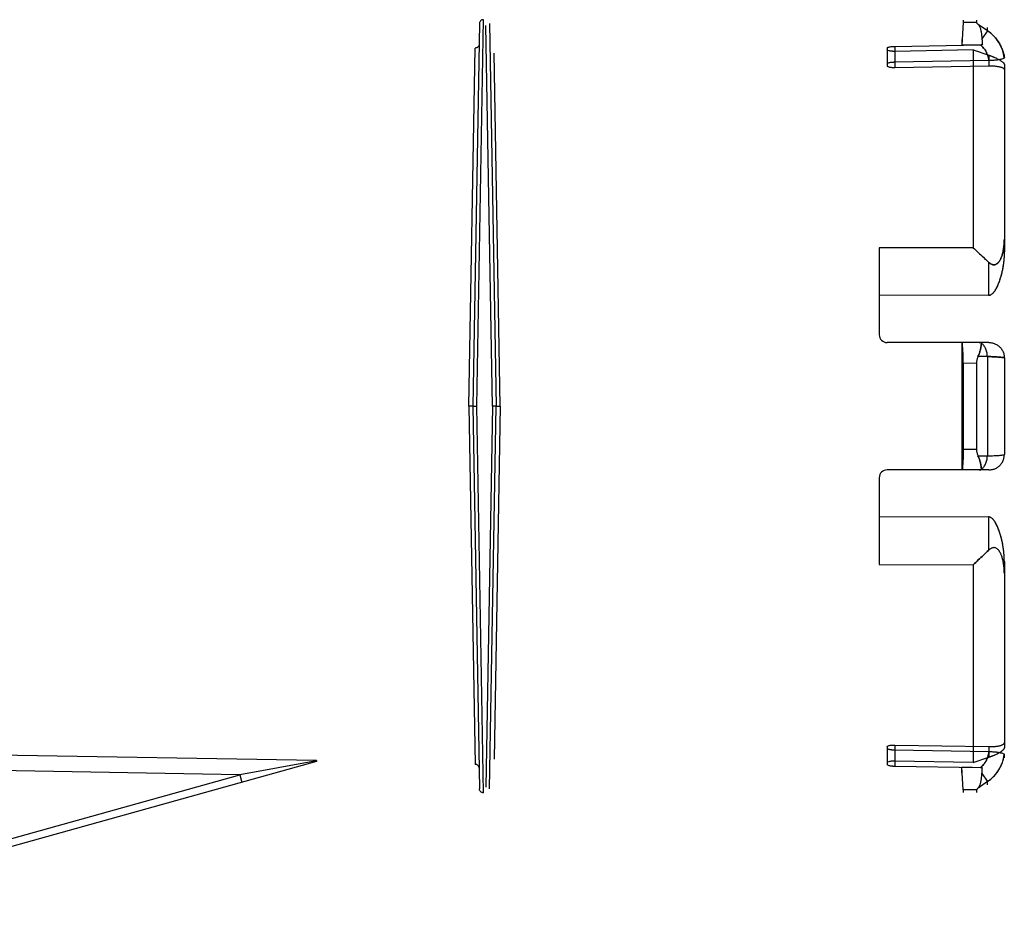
# Model space of a CAD drawing. Header units: millimetres. Extents: x 0 to 297, y 0 to 210.
# Tile 308 of 446: x 142.12 to 143.25, y 160.13 to 161.16. Entities that reach past the tile are written whole.
import ezdxf

# ---------------------------------------------------------------- set-up
doc = ezdxf.new("R2010")
doc.units = ezdxf.units.MM
doc.header["$LTSCALE"] = 16.335
doc.layers.add('INTFCLR_144815', color=7, linetype='CONTINUOUS')

msp = doc.modelspace()

# ---------------------------------------------------------------- linework, layer by layer
at = {"layer": 'INTFCLR_144815', "color": 9, "linetype": 'Continuous'}
for p, q in [((142.6492, 161.1512), (142.6416, 160.7106)), ((142.6461, 160.7106), (142.6537, 161.1557)), ((142.6641, 160.7106), (142.6565, 161.1491)), ((142.6641, 160.7106), (142.6565, 161.1491)), ((142.6609, 161.1512), (142.6686, 160.7106)), ((143.2215, 161.1524), (143.2062, 161.1524)), ((143.2341, 161.1429), (143.2233, 161.1503)), ((143.2341, 161.1429), (143.2278, 161.1335)), ((143.2341, 161.1429), (143.2341, 161.1467)), ((142.6371, 160.7106), (142.6444, 161.123)), ((142.6731, 160.7106), (142.666, 161.1171)), ((142.6731, 160.7106), (142.666, 161.1171)), ((143.1186, 161.1231), (143.1186, 161.1027)), ((143.1276, 161.1249), (143.1276, 161.1007)), ((143.2356, 161.1148), (143.2356, 161.1026)), ((143.2536, 161.1038), (143.2536, 161.0979)), ((143.2536, 160.9031), (143.2536, 160.8893)), ((143.2352, 160.8766), (143.2352, 160.838)), ((143.2358, 160.7839), (143.2247, 160.7839)), ((143.2341, 160.7679), (143.2232, 160.7678)), ((143.2341, 160.7679), (143.2341, 160.6533)), ((143.2215, 160.76), (143.2062, 160.7599)), ((142.6371, 160.7106), (142.6444, 160.2982)), ((142.6416, 160.7106), (142.6492, 160.2699)), ((142.6537, 160.2655), (142.6461, 160.7106)), ((142.6641, 160.7106), (142.6565, 160.2721)), ((142.6641, 160.7106), (142.6565, 160.2721)), ((142.6609, 160.2699), (142.6686, 160.7106)), ((142.6731, 160.7106), (142.666, 160.3041)), ((142.6731, 160.7106), (142.666, 160.3041)), ((143.2062, 160.6613), (143.2215, 160.6612)), ((143.2232, 160.6534), (143.2341, 160.6533)), ((143.2358, 160.6373), (143.2247, 160.6373)), ((143.2352, 160.5832), (143.2352, 160.5445)), ((143.2536, 160.5319), (143.2536, 160.518)), ((143.1276, 160.3205), (143.1276, 160.2962)), ((143.2536, 160.3233), (143.2536, 160.3174)), ((142.4616, 160.3025), (141.8624, 160.313)), ((143.1186, 160.3185), (143.1186, 160.2981)), ((143.2356, 160.3186), (143.2356, 160.3064)), ((142.4616, 160.3014), (141.848, 160.1302)), ((142.4616, 160.3021), (142.3733, 160.2861)), ((142.3733, 160.2861), (141.8623, 160.2951)), ((143.2278, 160.2876), (143.2341, 160.2783)), ((141.857, 160.142), (142.3733, 160.2861)), ((142.3733, 160.2861), (142.3757, 160.2774)), ((143.2341, 160.2783), (143.2233, 160.2709)), ((143.2341, 160.2745), (143.2341, 160.2783)), ((143.2215, 160.2687), (143.2062, 160.2687))]:
    msp.add_line(p, q, dxfattribs=at)
at = {"layer": 'INTFCLR_144815', "color": 6, "linetype": 'Continuous'}
for p, q in [((143.2062, 161.1524), (143.2046, 161.1263)), ((143.2062, 161.1552), (143.2062, 161.1524)), ((143.2215, 161.1552), (143.2215, 161.1524)), ((143.1276, 161.1249), (143.226, 161.1267)), ((143.2046, 161.1327), (143.2046, 161.1263)), ((143.2284, 161.1267), (143.2046, 161.1263)), ((143.226, 161.1267), (143.2276, 161.1267)), ((143.2284, 161.1267), (143.2268, 161.1267)), ((143.2176, 161.1208), (143.1276, 161.1192)), ((143.2176, 161.1208), (143.2176, 160.893)), ((143.2176, 161.1208), (143.2356, 161.1148)), ((143.2536, 161.1117), (143.2536, 161.1156)), ((143.2358, 161.1086), (143.1276, 161.1066)), ((143.1276, 161.1007), (143.2356, 161.1026)), ((143.2536, 161.0979), (143.2536, 160.9031)), ((143.1096, 160.893), (143.1096, 160.7929)), ((143.2176, 160.893), (143.1096, 160.893)), ((143.2352, 160.838), (143.1096, 160.8384)), ((143.2247, 160.7839), (143.1186, 160.7839)), ((143.2046, 160.7839), (143.2046, 160.6373)), ((143.2536, 160.7662), (143.2536, 160.6549)), ((143.2062, 160.7599), (143.2062, 160.6613)), ((143.2215, 160.76), (143.2215, 160.6612)), ((142.6416, 160.7106), (142.6371, 160.7106)), ((142.6416, 160.7106), (142.6461, 160.7106)), ((142.6686, 160.7106), (142.6641, 160.7106)), ((142.6686, 160.7106), (142.6731, 160.7106)), ((143.1096, 160.6283), (143.1096, 160.5282)), ((143.2247, 160.6373), (143.1186, 160.6373)), ((143.2352, 160.5832), (143.1096, 160.5827)), ((143.1096, 160.5282), (143.2176, 160.5281)), ((143.2176, 160.5281), (143.2176, 160.3003)), ((143.2536, 160.518), (143.2536, 160.3233)), ((143.1276, 160.3205), (143.2356, 160.3186)), ((143.2358, 160.3126), (143.1276, 160.3145)), ((143.2536, 160.3056), (143.2536, 160.3095)), ((142.4616, 160.3025), (142.4616, 160.3014)), ((143.2176, 160.3003), (143.1276, 160.302)), ((143.2176, 160.3003), (143.2356, 160.3064)), ((143.1276, 160.2962), (143.226, 160.2945)), ((143.2046, 160.2884), (143.2046, 160.2949)), ((143.2284, 160.2944), (143.2046, 160.2949)), ((143.2062, 160.2687), (143.2046, 160.2949)), ((143.226, 160.2945), (143.2276, 160.2945)), ((143.2284, 160.2944), (143.2268, 160.2945)), ((143.2062, 160.2687), (143.2062, 160.266)), ((143.2215, 160.2687), (143.2215, 160.266))]:
    msp.add_line(p, q, dxfattribs=at)
at = {"layer": 'INTFCLR_144815', "color": 9, "linetype": 'Continuous'}
for centre, start, end in [((143.2089, 161.1055), 7.9083, 55.9216), ((143.2089, 160.3157), 304.0783, 352.0917)]:
    msp.add_arc(centre, 0.0451, start, end, dxfattribs=at)
at = {"layer": 'INTFCLR_144815', "color": 6, "linetype": 'Continuous'}
for centre, radius, start, end in [((143.1186, 160.7929), 0.009, 180, 270), ((142.6708, 162.8622), 2.1516, 269.9393, 270.0613), ((143.1186, 160.6283), 0.009, 90, 180)]:
    msp.add_arc(centre, radius, start, end, dxfattribs=at)
at = {"layer": 'INTFCLR_144815', "color": 9, "linetype": 'Continuous'}
for points, knots in [([(142.6537, 161.1557), (142.6535, 161.1557), (142.6529, 161.1556), (142.6518, 161.1553), (142.6505, 161.1545), (142.6497, 161.1532), (142.6493, 161.1521), (142.6492, 161.1515), (142.6492, 161.1512)], [0, 0, 0, 0, 0.125, 0.25, 0.5, 0.749999, 0.874999, 1, 1, 1, 1]), ([(143.2341, 161.1429), (143.2352, 161.1421), (143.2372, 161.1407), (143.2397, 161.1385), (143.2435, 161.1347), (143.2465, 161.1307), (143.2489, 161.1264), (143.2504, 161.1234), (143.2516, 161.1203), (143.2525, 161.1171), (143.2531, 161.1145), (143.2534, 161.1127), (143.2536, 161.1117)], [0, 0, 0, 0, 0.104066, 0.197481, 0.263672, 0.525448, 0.591388, 0.657535, 0.789311, 0.855378, 0.921244, 1, 1, 1, 1]), ([(143.226, 161.1267), (143.2261, 161.1265), (143.2267, 161.1261), (143.2276, 161.1253), (143.2297, 161.1231), (143.2315, 161.1207), (143.2329, 161.1181), (143.2338, 161.1163), (143.2345, 161.1144), (143.2351, 161.1125), (143.2355, 161.1109), (143.2357, 161.1096), (143.2358, 161.1088), (143.2358, 161.1086)], [0, 0, 0, 0, 0.029386, 0.10033, 0.171275, 0.455053, 0.525998, 0.596942, 0.738831, 0.809776, 0.88072, 0.966115, 1, 1, 1, 1]), ([(143.2358, 161.1086), (143.2358, 161.1088), (143.2357, 161.1096), (143.2355, 161.111), (143.2351, 161.1125), (143.2342, 161.1154), (143.233, 161.1181), (143.2314, 161.1207), (143.2303, 161.1223), (143.2287, 161.1242), (143.2271, 161.1258), (143.2261, 161.1265), (143.226, 161.1267)], [0, 0, 0, 0, 0.033544, 0.11915, 0.190016, 0.260882, 0.544348, 0.615214, 0.68608, 0.827813, 0.969546, 1, 1, 1, 1]), ([(143.2341, 160.7679), (143.234, 160.7695), (143.2336, 160.7728), (143.2321, 160.7772), (143.23, 160.7808), (143.2281, 160.7825), (143.2271, 160.7831)], [0, 0, 0, 0, 0.292893, 0.563554, 0.80036, 1, 1, 1, 1]), ([(143.2341, 160.7679), (143.2355, 160.7678), (143.2374, 160.7677), (143.2399, 160.7676), (143.2431, 160.7675), (143.2461, 160.7673), (143.2488, 160.767), (143.2502, 160.7669), (143.2518, 160.7667), (143.253, 160.7665), (143.2536, 160.7662)], [0, 0, 0, 0, 0.202913, 0.298441, 0.388711, 0.69429, 0.756799, 0.81304, 0.906094, 1, 1, 1, 1]), ([(143.2536, 160.7662), (143.253, 160.7665), (143.251, 160.7668), (143.2486, 160.7671), (143.2463, 160.7672), (143.2443, 160.7674), (143.2403, 160.7676), (143.2367, 160.7678), (143.2341, 160.7679)], [0, 0, 0, 0, 0.094625, 0.304885, 0.373036, 0.447483, 0.611925, 1, 1, 1, 1]), ([(143.2271, 160.6381), (143.2281, 160.6387), (143.23, 160.6404), (143.2321, 160.644), (143.2336, 160.6484), (143.234, 160.6516), (143.2341, 160.6533)], [0, 0, 0, 0, 0.199639, 0.436446, 0.707107, 1, 1, 1, 1]), ([(143.2341, 160.6533), (143.2367, 160.6534), (143.2403, 160.6536), (143.2443, 160.6538), (143.2463, 160.6539), (143.2486, 160.6541), (143.251, 160.6544), (143.253, 160.6547), (143.2536, 160.6549)], [0, 0, 0, 0, 0.388053, 0.552453, 0.626898, 0.695057, 0.905308, 1, 1, 1, 1]), ([(143.226, 160.2945), (143.2261, 160.2946), (143.2267, 160.2951), (143.2276, 160.2959), (143.2297, 160.298), (143.2315, 160.3004), (143.2329, 160.3031), (143.2338, 160.3049), (143.2345, 160.3067), (143.2351, 160.3087), (143.2355, 160.3102), (143.2357, 160.3116), (143.2358, 160.3124), (143.2358, 160.3126)], [0, 0, 0, 0, 0.029386, 0.10033, 0.171275, 0.455053, 0.525998, 0.596942, 0.738831, 0.809776, 0.88072, 0.966115, 1, 1, 1, 1]), ([(143.2358, 160.3126), (143.2358, 160.3124), (143.2357, 160.3115), (143.2355, 160.3102), (143.2351, 160.3087), (143.2342, 160.3058), (143.233, 160.303), (143.2314, 160.3005), (143.2303, 160.2988), (143.2287, 160.2969), (143.2271, 160.2954), (143.2261, 160.2946), (143.226, 160.2945)], [0, 0, 0, 0, 0.033544, 0.11915, 0.190016, 0.260882, 0.544348, 0.615214, 0.68608, 0.827813, 0.969546, 1, 1, 1, 1]), ([(143.2341, 160.2783), (143.2352, 160.279), (143.2372, 160.2805), (143.2397, 160.2827), (143.2435, 160.2865), (143.2465, 160.2905), (143.2489, 160.2948), (143.2504, 160.2978), (143.2516, 160.3009), (143.2525, 160.3041), (143.2531, 160.3067), (143.2534, 160.3085), (143.2536, 160.3095)], [0, 0, 0, 0, 0.104066, 0.197481, 0.263672, 0.525448, 0.591388, 0.657535, 0.789311, 0.855378, 0.921244, 1, 1, 1, 1]), ([(142.6537, 160.2655), (142.6536, 160.2655), (142.6533, 160.2655), (142.6528, 160.2656), (142.6518, 160.2659), (142.6505, 160.2667), (142.6497, 160.268), (142.6493, 160.2691), (142.6492, 160.2697), (142.6492, 160.2699)], [0, 0, 0, 0, 0.0625, 0.125, 0.25, 0.5, 0.749999, 0.874999, 1, 1, 1, 1])]:
    msp.add_open_spline(points, degree=3, knots=knots, dxfattribs=at)
at = {"layer": 'INTFCLR_144815', "color": 6, "linetype": 'Continuous'}
for points, knots in [([(143.2233, 161.1503), (143.2229, 161.1506), (143.2223, 161.1513), (143.2215, 161.152), (143.2215, 161.1524)], [0, 0, 0, 0, 0.591458, 1, 1, 1, 1]), ([(143.2233, 161.1503), (143.2237, 161.1499), (143.2243, 161.1492), (143.2251, 161.1478), (143.2258, 161.1463), (143.2263, 161.1445), (143.2267, 161.1428), (143.227, 161.141), (143.2272, 161.1394), (143.2274, 161.1379), (143.2275, 161.1365), (143.2277, 161.135), (143.2277, 161.1341), (143.2278, 161.1335)], [0, 0, 0, 0, 0.081736, 0.169044, 0.264066, 0.368203, 0.475524, 0.575592, 0.66837, 0.753795, 0.832259, 0.910014, 1, 1, 1, 1]), ([(143.2278, 161.1335), (143.2278, 161.1331), (143.2279, 161.1321), (143.228, 161.1305), (143.228, 161.1286), (143.2282, 161.1273), (143.2284, 161.1267)], [0, 0, 0, 0, 0.171026, 0.465867, 0.714249, 1, 1, 1, 1]), ([(143.1186, 161.1231), (143.1186, 161.1236), (143.1199, 161.124), (143.1213, 161.1244), (143.1228, 161.1246), (143.1242, 161.1248), (143.1253, 161.1248), (143.1264, 161.1249), (143.1272, 161.1249), (143.1276, 161.1249)], [0, 0, 0, 0, 0.162272, 0.321215, 0.522661, 0.635556, 0.754096, 0.87625, 1, 1, 1, 1]), ([(143.1276, 161.1192), (143.1272, 161.1192), (143.1264, 161.1192), (143.1253, 161.1192), (143.1239, 161.1193), (143.1222, 161.1195), (143.1204, 161.1199), (143.1186, 161.1204), (143.1186, 161.1212)], [0, 0, 0, 0, 0.122702, 0.243624, 0.360806, 0.577122, 0.758876, 1, 1, 1, 1]), ([(143.2356, 161.1148), (143.2359, 161.1147), (143.2366, 161.1145), (143.2376, 161.1141), (143.2387, 161.1137), (143.2397, 161.1133), (143.2407, 161.1129), (143.2417, 161.1125), (143.243, 161.1119), (143.2446, 161.1112), (143.2463, 161.1103), (143.2479, 161.1094), (143.2494, 161.1085), (143.2506, 161.1077), (143.2517, 161.1068), (143.2528, 161.1057), (143.2536, 161.1046), (143.2536, 161.1038)], [0, 0, 0, 0, 0.05055, 0.101416, 0.152403, 0.203296, 0.253893, 0.304, 0.353408, 0.44954, 0.54088, 0.626288, 0.704707, 0.775272, 0.837346, 0.890606, 1, 1, 1, 1]), ([(143.1276, 161.1066), (143.1272, 161.1066), (143.1264, 161.1066), (143.1253, 161.1065), (143.1242, 161.1065), (143.1228, 161.1063), (143.1213, 161.1061), (143.1199, 161.1057), (143.1186, 161.1052), (143.1186, 161.1047)], [0, 0, 0, 0, 0.123616, 0.245495, 0.363576, 0.475972, 0.676719, 0.835463, 1, 1, 1, 1]), ([(143.1186, 161.1027), (143.1186, 161.1023), (143.1193, 161.1018), (143.1206, 161.1013), (143.1222, 161.101), (143.1239, 161.1008), (143.1253, 161.1007), (143.1264, 161.1007), (143.1272, 161.1007), (143.1276, 161.1007)], [0, 0, 0, 0, 0.113587, 0.249417, 0.430143, 0.644545, 0.760314, 0.879398, 1, 1, 1, 1]), ([(143.2356, 161.1026), (143.2362, 161.1026), (143.2375, 161.1026), (143.2395, 161.1026), (143.2414, 161.1025), (143.2432, 161.1023), (143.245, 161.1021), (143.2466, 161.1018), (143.2481, 161.1015), (143.2495, 161.1011), (143.2507, 161.1007), (143.2519, 161.1001), (143.2531, 161.0993), (143.2536, 161.0983), (143.2536, 161.0979)], [0, 0, 0, 0, 0.101644, 0.202164, 0.300453, 0.395267, 0.485669, 0.570819, 0.649761, 0.721945, 0.786416, 0.843171, 0.93298, 1, 1, 1, 1]), ([(143.2536, 161.1117), (143.2536, 161.1113), (143.2523, 161.1107), (143.2511, 161.1103), (143.2496, 161.1099), (143.2483, 161.1097), (143.2468, 161.1094), (143.2452, 161.1092), (143.2435, 161.109), (143.2416, 161.1088), (143.2397, 161.1087), (143.2378, 161.1086), (143.2365, 161.1086), (143.2358, 161.1086)], [0, 0, 0, 0, 0.072976, 0.173158, 0.238173, 0.312281, 0.394498, 0.483897, 0.57941, 0.679997, 0.784404, 0.891463, 1, 1, 1, 1]), ([(143.2352, 160.8766), (143.2356, 160.8762), (143.2364, 160.8755), (143.2376, 160.8747), (143.2389, 160.874), (143.2402, 160.8735), (143.2415, 160.8734), (143.2429, 160.8735), (143.2441, 160.874), (143.2452, 160.8747), (143.2463, 160.8756), (143.2474, 160.8769), (143.2483, 160.8783), (143.2491, 160.8797), (143.2497, 160.881), (143.2503, 160.8825), (143.251, 160.8843), (143.2515, 160.8863), (143.2521, 160.8886), (143.2526, 160.8911), (143.253, 160.8939), (143.2533, 160.8968), (143.2535, 160.8999), (143.2536, 160.9021), (143.2536, 160.9031)], [0, 0, 0, 0, 0.042873, 0.077523, 0.106395, 0.142798, 0.174934, 0.206449, 0.240937, 0.267805, 0.299864, 0.339529, 0.390076, 0.420649, 0.455445, 0.49502, 0.539867, 0.590322, 0.646573, 0.708489, 0.775605, 0.847368, 0.922651, 1, 1, 1, 1]), ([(143.2536, 160.9031), (143.2536, 160.9021), (143.2535, 160.8999), (143.2533, 160.8968), (143.253, 160.8939), (143.2526, 160.8911), (143.2521, 160.8886), (143.2515, 160.8863), (143.251, 160.8843), (143.2503, 160.8825), (143.2497, 160.881), (143.2491, 160.8797), (143.2485, 160.8786), (143.2477, 160.8774), (143.2468, 160.8762), (143.2457, 160.8751), (143.2446, 160.8743), (143.2434, 160.8737), (143.242, 160.8734), (143.2406, 160.8735), (143.2394, 160.8738), (143.2382, 160.8743), (143.2368, 160.8752), (143.2358, 160.8761), (143.2352, 160.8766)], [0, 0, 0, 0, 0.077432, 0.152779, 0.224591, 0.291776, 0.353655, 0.409872, 0.460313, 0.505099, 0.544621, 0.579401, 0.609959, 0.636786, 0.681373, 0.716896, 0.74609, 0.782529, 0.814629, 0.846167, 0.880668, 0.907372, 0.938872, 1, 1, 1, 1]), ([(143.2176, 160.893), (143.2196, 160.8912), (143.2236, 160.8876), (143.2295, 160.8822), (143.2333, 160.8785), (143.2352, 160.8766)], [0, 0, 0, 0, 0.337486, 0.670851, 1, 1, 1, 1]), ([(143.2536, 160.8893), (143.2536, 160.888), (143.2535, 160.8855), (143.2533, 160.8816), (143.2529, 160.8776), (143.2524, 160.8735), (143.2517, 160.8694), (143.2509, 160.8654), (143.25, 160.8617), (143.249, 160.8582), (143.248, 160.8552), (143.2471, 160.8526), (143.2462, 160.8503), (143.2453, 160.8483), (143.2444, 160.8466), (143.2436, 160.8451), (143.2429, 160.8439), (143.2421, 160.8428), (143.2413, 160.8416), (143.2403, 160.8405), (143.2392, 160.8395), (143.238, 160.8388), (143.2368, 160.8382), (143.2357, 160.838), (143.2352, 160.838)], [0, 0, 0, 0, 0.065341, 0.133872, 0.20486, 0.277336, 0.350037, 0.421512, 0.490122, 0.553158, 0.608669, 0.657332, 0.700054, 0.73763, 0.770748, 0.799927, 0.825604, 0.848224, 0.868149, 0.90102, 0.926576, 0.947097, 0.972002, 1, 1, 1, 1]), ([(143.2536, 160.8893), (143.2536, 160.888), (143.2535, 160.8856), (143.2533, 160.8821), (143.253, 160.879), (143.2527, 160.8762), (143.2523, 160.8734), (143.2519, 160.8706), (143.2514, 160.8679), (143.2508, 160.8654), (143.2503, 160.8632), (143.2498, 160.8611), (143.2492, 160.859), (143.2485, 160.8568), (143.2477, 160.8542), (143.2467, 160.8516), (143.2457, 160.8492), (143.2446, 160.8469), (143.2436, 160.845), (143.2426, 160.8434), (143.2415, 160.842), (143.2405, 160.8408), (143.2396, 160.8399), (143.2384, 160.8389), (143.2369, 160.8382), (143.2357, 160.838), (143.2352, 160.838)], [0, 0, 0, 0, 0.066946, 0.12718, 0.18124, 0.229926, 0.276495, 0.328995, 0.379029, 0.42324, 0.462478, 0.497645, 0.534781, 0.576113, 0.622396, 0.673664, 0.721574, 0.763999, 0.801891, 0.835868, 0.866143, 0.893074, 0.916858, 0.937783, 0.972135, 1, 1, 1, 1]), ([(143.2062, 160.7599), (143.2062, 160.7608), (143.2062, 160.7626), (143.2061, 160.7653), (143.2061, 160.7678), (143.206, 160.7703), (143.206, 160.7726), (143.2059, 160.7747), (143.2057, 160.7767), (143.2056, 160.7785), (143.2055, 160.78), (143.2052, 160.7817), (143.2054, 160.7836), (143.2046, 160.7839)], [0, 0, 0, 0, 0.112867, 0.223308, 0.330052, 0.432146, 0.528507, 0.618081, 0.699878, 0.773217, 0.837278, 0.891323, 1, 1, 1, 1]), ([(143.2232, 160.7678), (143.2236, 160.7685), (143.2241, 160.7698), (143.2249, 160.7718), (143.2255, 160.7738), (143.226, 160.7756), (143.2264, 160.7773), (143.2267, 160.7788), (143.2269, 160.7802), (143.2271, 160.7816), (143.2272, 160.7825), (143.2271, 160.7831)], [0, 0, 0, 0, 0.141017, 0.275828, 0.403617, 0.52288, 0.632565, 0.731828, 0.819315, 0.894147, 1, 1, 1, 1]), ([(143.2271, 160.7831), (143.2272, 160.7825), (143.2271, 160.7816), (143.2269, 160.7802), (143.2267, 160.7788), (143.2264, 160.7773), (143.226, 160.7756), (143.2255, 160.7738), (143.2249, 160.7719), (143.2241, 160.7699), (143.2236, 160.7685), (143.2232, 160.7678)], [0, 0, 0, 0, 0.103351, 0.177354, 0.264603, 0.363943, 0.474151, 0.594168, 0.722294, 0.857929, 1, 1, 1, 1]), ([(143.2271, 160.7831), (143.227, 160.7835), (143.2261, 160.7841), (143.2252, 160.7839), (143.2247, 160.7839)], [0, 0, 0, 0, 0.423744, 1, 1, 1, 1]), ([(143.2247, 160.7839), (143.225, 160.7839), (143.2258, 160.784), (143.227, 160.7836), (143.2271, 160.7831)], [0, 0, 0, 0, 0.40615, 1, 1, 1, 1]), ([(143.2358, 160.7839), (143.2365, 160.7839), (143.2378, 160.7838), (143.2398, 160.7835), (143.2417, 160.7829), (143.2435, 160.7822), (143.2453, 160.7812), (143.2469, 160.7801), (143.2484, 160.7788), (143.2497, 160.7773), (143.2509, 160.7757), (143.2518, 160.774), (143.2526, 160.7721), (143.2531, 160.7702), (143.2535, 160.7682), (143.2536, 160.7669), (143.2536, 160.7662)], [0, 0, 0, 0, 0.071737, 0.143321, 0.214706, 0.285913, 0.357002, 0.428102, 0.499214, 0.570425, 0.641656, 0.713057, 0.784619, 0.856321, 0.928111, 1, 1, 1, 1]), ([(143.2232, 160.7678), (143.223, 160.7673), (143.2226, 160.7663), (143.2221, 160.7647), (143.2218, 160.7631), (143.2216, 160.7615), (143.2215, 160.7605), (143.2215, 160.76)], [0, 0, 0, 0, 0.211153, 0.414987, 0.613069, 0.807778, 1, 1, 1, 1]), ([(143.2062, 160.6613), (143.2062, 160.6604), (143.2062, 160.6586), (143.2061, 160.6559), (143.2061, 160.6533), (143.206, 160.6509), (143.206, 160.6486), (143.2059, 160.6464), (143.2057, 160.6445), (143.2056, 160.6427), (143.2055, 160.6411), (143.2052, 160.6395), (143.2054, 160.6376), (143.2046, 160.6373)], [0, 0, 0, 0, 0.113038, 0.223626, 0.330753, 0.433073, 0.529378, 0.618814, 0.700747, 0.773818, 0.837483, 0.891446, 1, 1, 1, 1]), ([(143.2215, 160.6612), (143.2215, 160.6607), (143.2216, 160.6596), (143.2218, 160.6581), (143.2221, 160.6565), (143.2226, 160.6549), (143.223, 160.6539), (143.2232, 160.6534)], [0, 0, 0, 0, 0.194552, 0.389899, 0.587224, 0.788975, 1, 1, 1, 1]), ([(143.2232, 160.6534), (143.2236, 160.6527), (143.2241, 160.6513), (143.2249, 160.6493), (143.2255, 160.6474), (143.226, 160.6456), (143.2264, 160.6439), (143.2267, 160.6424), (143.2269, 160.641), (143.2271, 160.6396), (143.2272, 160.6387), (143.2271, 160.6381)], [0, 0, 0, 0, 0.141017, 0.275828, 0.403617, 0.52288, 0.632565, 0.731828, 0.819315, 0.894147, 1, 1, 1, 1]), ([(143.2271, 160.6381), (143.2272, 160.6386), (143.2271, 160.6396), (143.2269, 160.641), (143.2267, 160.6423), (143.2264, 160.6439), (143.226, 160.6456), (143.2255, 160.6474), (143.2249, 160.6493), (143.2241, 160.6513), (143.2236, 160.6527), (143.2232, 160.6534)], [0, 0, 0, 0, 0.103351, 0.177354, 0.264603, 0.363943, 0.474151, 0.594168, 0.722294, 0.857929, 1, 1, 1, 1]), ([(143.2358, 160.6373), (143.2365, 160.6373), (143.2378, 160.6374), (143.2398, 160.6377), (143.2417, 160.6382), (143.2435, 160.639), (143.2453, 160.6399), (143.2469, 160.6411), (143.2484, 160.6424), (143.2497, 160.6439), (143.2509, 160.6455), (143.2518, 160.6472), (143.2526, 160.6491), (143.2531, 160.651), (143.2535, 160.6529), (143.2536, 160.6543), (143.2536, 160.6549)], [0, 0, 0, 0, 0.071737, 0.143321, 0.214706, 0.285913, 0.357002, 0.428102, 0.499214, 0.570425, 0.641656, 0.713057, 0.784619, 0.856321, 0.928111, 1, 1, 1, 1]), ([(143.2271, 160.6381), (143.227, 160.6377), (143.2261, 160.6371), (143.2252, 160.6373), (143.2247, 160.6373)], [0, 0, 0, 0, 0.423744, 1, 1, 1, 1]), ([(143.2247, 160.6373), (143.225, 160.6373), (143.2258, 160.6372), (143.227, 160.6376), (143.2271, 160.6381)], [0, 0, 0, 0, 0.40615, 1, 1, 1, 1]), ([(143.2536, 160.5319), (143.2536, 160.5331), (143.2535, 160.5357), (143.2533, 160.5396), (143.2529, 160.5436), (143.2524, 160.5477), (143.2517, 160.5518), (143.2509, 160.5557), (143.25, 160.5595), (143.249, 160.5629), (143.248, 160.566), (143.2471, 160.5686), (143.2462, 160.5709), (143.2453, 160.5729), (143.2444, 160.5746), (143.2436, 160.5761), (143.2429, 160.5773), (143.2421, 160.5784), (143.2413, 160.5795), (143.2403, 160.5807), (143.2392, 160.5817), (143.238, 160.5824), (143.2368, 160.583), (143.2357, 160.5832), (143.2352, 160.5832)], [0, 0, 0, 0, 0.065341, 0.133872, 0.20486, 0.277336, 0.350038, 0.421512, 0.490122, 0.553158, 0.608669, 0.657332, 0.700054, 0.73763, 0.770748, 0.799927, 0.825604, 0.848224, 0.868149, 0.90102, 0.926576, 0.947097, 0.972002, 1, 1, 1, 1]), ([(143.2536, 160.5319), (143.2536, 160.5332), (143.2535, 160.5356), (143.2533, 160.539), (143.253, 160.5421), (143.2527, 160.545), (143.2523, 160.5478), (143.2519, 160.5506), (143.2514, 160.5533), (143.2508, 160.5558), (143.2503, 160.558), (143.2498, 160.5601), (143.2492, 160.5621), (143.2485, 160.5644), (143.2477, 160.5669), (143.2467, 160.5695), (143.2457, 160.572), (143.2446, 160.5742), (143.2436, 160.5761), (143.2426, 160.5778), (143.2415, 160.5792), (143.2405, 160.5804), (143.2396, 160.5813), (143.2384, 160.5822), (143.2369, 160.583), (143.2357, 160.5832), (143.2352, 160.5832)], [0, 0, 0, 0, 0.066946, 0.127179, 0.18124, 0.229925, 0.276495, 0.328994, 0.379028, 0.423239, 0.462477, 0.497644, 0.534779, 0.576111, 0.622394, 0.673663, 0.721573, 0.763998, 0.80189, 0.835867, 0.866143, 0.893073, 0.916858, 0.937783, 0.972135, 1, 1, 1, 1]), ([(143.2536, 160.518), (143.2536, 160.5191), (143.2535, 160.5212), (143.2533, 160.5243), (143.253, 160.5273), (143.2526, 160.5301), (143.2521, 160.5326), (143.2515, 160.5349), (143.251, 160.5369), (143.2503, 160.5386), (143.2497, 160.5402), (143.2491, 160.5415), (143.2485, 160.5426), (143.2477, 160.5438), (143.2468, 160.545), (143.2457, 160.5461), (143.2446, 160.5469), (143.2434, 160.5475), (143.242, 160.5478), (143.2406, 160.5477), (143.2394, 160.5474), (143.2382, 160.5468), (143.2368, 160.546), (143.2358, 160.5451), (143.2352, 160.5445)], [0, 0, 0, 0, 0.077432, 0.152779, 0.224591, 0.291776, 0.353655, 0.409872, 0.460313, 0.505099, 0.544621, 0.579401, 0.609959, 0.636786, 0.681373, 0.716896, 0.74609, 0.782529, 0.814629, 0.846167, 0.880668, 0.907372, 0.938872, 1, 1, 1, 1]), ([(143.2352, 160.5445), (143.2333, 160.5427), (143.2295, 160.539), (143.2236, 160.5336), (143.2196, 160.5299), (143.2176, 160.5281)], [0, 0, 0, 0, 0.329569, 0.662022, 1, 1, 1, 1]), ([(143.2176, 160.5281), (143.2196, 160.5299), (143.2236, 160.5336), (143.2295, 160.539), (143.2333, 160.5427), (143.2352, 160.5445)], [0, 0, 0, 0, 0.337486, 0.670851, 1, 1, 1, 1]), ([(143.1186, 160.3185), (143.1186, 160.3188), (143.1193, 160.3194), (143.1206, 160.3198), (143.1222, 160.3202), (143.1239, 160.3204), (143.1253, 160.3205), (143.1264, 160.3205), (143.1272, 160.3205), (143.1276, 160.3205)], [0, 0, 0, 0, 0.113587, 0.249417, 0.430142, 0.644545, 0.760314, 0.879398, 1, 1, 1, 1]), ([(143.2356, 160.3186), (143.2362, 160.3186), (143.2375, 160.3186), (143.2395, 160.3186), (143.2414, 160.3187), (143.2432, 160.3189), (143.245, 160.3191), (143.2466, 160.3193), (143.2481, 160.3197), (143.2495, 160.32), (143.2507, 160.3205), (143.2519, 160.3211), (143.2531, 160.3219), (143.2536, 160.3229), (143.2536, 160.3233)], [0, 0, 0, 0, 0.101644, 0.202165, 0.300453, 0.395267, 0.485669, 0.570819, 0.649761, 0.721945, 0.786416, 0.843171, 0.93298, 1, 1, 1, 1]), ([(143.1276, 160.3145), (143.1272, 160.3145), (143.1264, 160.3146), (143.1253, 160.3146), (143.1242, 160.3147), (143.1228, 160.3149), (143.1213, 160.3151), (143.1199, 160.3155), (143.1186, 160.316), (143.1186, 160.3165)], [0, 0, 0, 0, 0.123615, 0.245495, 0.363576, 0.475972, 0.676719, 0.835463, 1, 1, 1, 1]), ([(143.2356, 160.3064), (143.2359, 160.3065), (143.2366, 160.3067), (143.2376, 160.3071), (143.2387, 160.3075), (143.2397, 160.3079), (143.2407, 160.3083), (143.2417, 160.3087), (143.243, 160.3093), (143.2446, 160.31), (143.2463, 160.3109), (143.2479, 160.3118), (143.2494, 160.3126), (143.2506, 160.3135), (143.2517, 160.3144), (143.2528, 160.3155), (143.2536, 160.3166), (143.2536, 160.3174)], [0, 0, 0, 0, 0.05055, 0.101416, 0.152403, 0.203296, 0.253893, 0.304, 0.353408, 0.44954, 0.54088, 0.626288, 0.704707, 0.775272, 0.837346, 0.890606, 1, 1, 1, 1]), ([(143.2536, 160.3095), (143.2536, 160.3099), (143.2523, 160.3105), (143.2511, 160.3109), (143.2496, 160.3112), (143.2483, 160.3115), (143.2468, 160.3118), (143.2452, 160.312), (143.2435, 160.3122), (143.2416, 160.3123), (143.2397, 160.3125), (143.2378, 160.3126), (143.2365, 160.3126), (143.2358, 160.3126)], [0, 0, 0, 0, 0.072976, 0.173158, 0.238173, 0.312281, 0.394498, 0.483897, 0.57941, 0.679997, 0.784404, 0.891462, 1, 1, 1, 1]), ([(143.1276, 160.302), (143.1272, 160.302), (143.1264, 160.302), (143.1253, 160.3019), (143.1239, 160.3018), (143.1222, 160.3017), (143.1204, 160.3012), (143.1186, 160.3008), (143.1186, 160.3)], [0, 0, 0, 0, 0.122702, 0.243624, 0.360806, 0.577122, 0.758876, 1, 1, 1, 1]), ([(143.1186, 160.2981), (143.1186, 160.2976), (143.1199, 160.2972), (143.1213, 160.2968), (143.1228, 160.2966), (143.1242, 160.2964), (143.1253, 160.2963), (143.1264, 160.2963), (143.1272, 160.2963), (143.1276, 160.2962)], [0, 0, 0, 0, 0.162272, 0.321215, 0.522661, 0.635555, 0.754096, 0.87625, 1, 1, 1, 1]), ([(143.2233, 160.2709), (143.2237, 160.2713), (143.2243, 160.272), (143.2251, 160.2734), (143.2258, 160.2749), (143.2263, 160.2766), (143.2267, 160.2784), (143.227, 160.2802), (143.2272, 160.2818), (143.2274, 160.2833), (143.2275, 160.2847), (143.2277, 160.2861), (143.2277, 160.2871), (143.2278, 160.2876)], [0, 0, 0, 0, 0.081736, 0.169044, 0.264066, 0.368203, 0.475524, 0.575592, 0.66837, 0.753795, 0.832259, 0.910014, 1, 1, 1, 1]), ([(143.2278, 160.2876), (143.2278, 160.288), (143.2279, 160.2891), (143.228, 160.2907), (143.228, 160.2926), (143.2282, 160.2938), (143.2284, 160.2944)], [0, 0, 0, 0, 0.171026, 0.465867, 0.714249, 1, 1, 1, 1]), ([(143.2233, 160.2709), (143.2229, 160.2705), (143.2223, 160.2699), (143.2215, 160.2691), (143.2215, 160.2687)], [0, 0, 0, 0, 0.591458, 1, 1, 1, 1])]:
    msp.add_open_spline(points, degree=3, knots=knots, dxfattribs=at)
at = {"layer": 'INTFCLR_144815', "color": 9, "linetype": 'Continuous'}
for points in [[(142.6488, 161.1274), (142.6488, 161.1263), (142.6479, 161.1239), (142.6454, 161.123), (142.6444, 161.123)], [(142.6488, 160.2938), (142.6488, 160.2948), (142.6479, 160.2973), (142.6454, 160.2982), (142.6444, 160.2982)]]:
    msp.add_open_spline(points, degree=3, dxfattribs=at)

doc.saveas('drawing.dxf')
